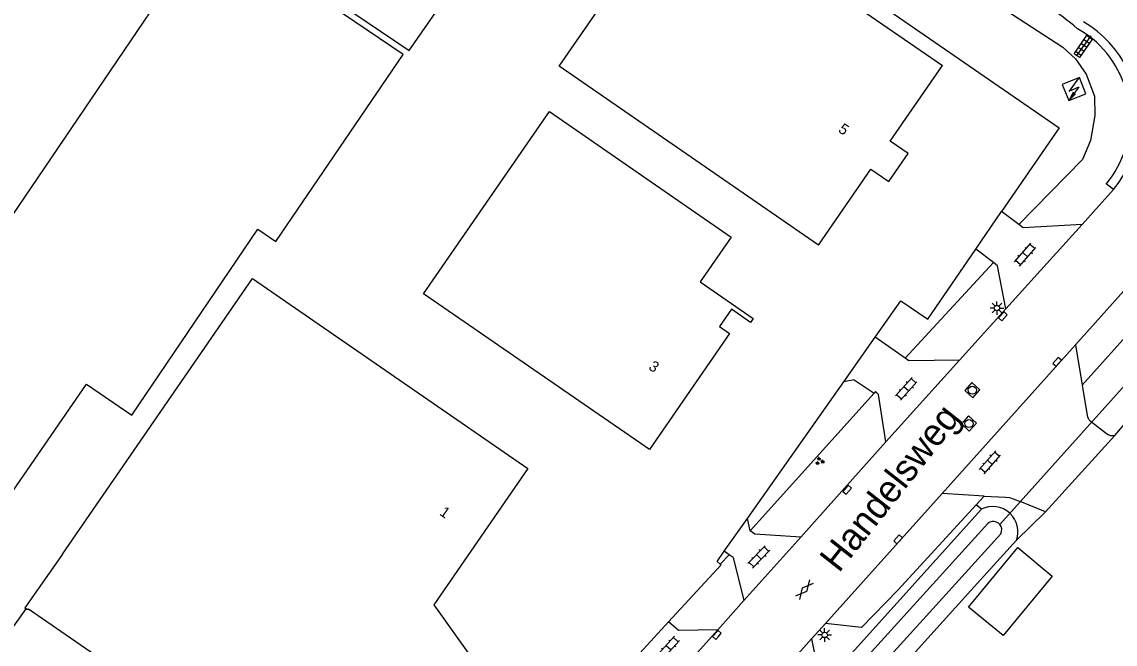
# Model space of a CAD drawing. Extents: x 136000 to 141000, y 400494 to 402006.
# Drawn here: x 139349 to 139450.5, y 401759.1 to 401816.9 of the extents above; entities that cross this region are included whole.
import ezdxf

# ---------------------------------------------------------------- set-up
doc = ezdxf.new("R2010")
doc.units = 0
for name, color, linetype in [('gg-afsc-hekwerk', 7, 'Continuous'), ('gg-afsc-muur', 7, 'Continuous'), ('gg-anno-huisnummerreeks BGT', 7, 'Continuous'), ('gg-anno-openbare ruimte label', 7, 'Continuous'), ('gg-bbg-hoofdgebouw', 7, 'Continuous'), ('gg-bbg-lage trafo', 7, 'Continuous'), ('gg-bbg-luifel en loopbrug', 7, 'Continuous'), ('gg-knt-verharding', 7, 'Continuous'), ('gg-knt-verharding nz', 7, 'Continuous'), ('gg-kntw-bovenkant insteek waterloop', 7, 'Continuous'), ('gg-kntw-waterlijn', 7, 'Continuous'), ('gg-kwrk-duiker nz buis', 7, 'Continuous'), ('gt-grn-groengrens', 7, 'Continuous'), ('gt-grn-vlakafsluiter', 7, 'Continuous'), ('gt-symb-gesloten verharding', 7, 'Continuous'), ('gt-symb-groenvak', 7, 'Continuous'), ('gt-symb-klinker verharding', 7, 'Continuous'), ('gt-symb-kolk', 7, 'Continuous'), ('gt-symb-lichtmast', 7, 'Continuous'), ('gt-symb-rioolschacht', 7, 'Continuous'), ('gt-symb-tegel verharding', 7, 'Continuous'), ('gt-symb-trafo symbool', 7, 'Continuous')]:
    doc.layers.add(name, color=color, linetype=linetype)

# ---------------------------------------------------------------- blocks, each defined once
blk = doc.blocks.new('gt0-TEG1')
at = {"layer": 'gt-symb-tegel verharding'}
for p, q in [((-1.12, 0), (1.12, 0)), ((-0.9, -0.25), (-0.9, 0.25)), ((-0.45, -0.25), (-0.45, 0.25)), ((0, -0.25), (0, 0.25)), ((0.45, -0.25), (0.45, 0.25)), ((0.9, -0.25), (0.9, 0.25))]:
    blk.add_line(p, q, dxfattribs=at)
blk = doc.blocks.new('gt0-KL1')
at = {"layer": 'gt-symb-klinker verharding'}
for p, q in [((-1.15, 0.3), (1.15, 0.3)), ((-1, -0.3), (-1, 0.3)), ((-0.5, 0.3), (-0.5, 0.45)), ((0, -0.3), (0, 0.3)), ((0.5, 0.3), (0.5, 0.45)), ((1, -0.3), (1, 0.3)), ((-1.15, -0.3), (1.15, -0.3)), ((-0.5, -0.45), (-0.5, -0.3)), ((0.5, -0.45), (0.5, -0.3))]:
    blk.add_line(p, q, dxfattribs=at)
blk = doc.blocks.new('gt0-HSP')
at = {"layer": 'gt-symb-trafo symbool'}
for points in [[(0.77, 0.75), (-0.53, 0), (0.47, 0), (-0.83, -0.75)], [(-0.22, -0.24), (-0.83, -0.75), (-0.08, -0.48)]]:
    blk.add_lwpolyline(points, dxfattribs=at)
blk = doc.blocks.new('gt0-KOLK')
at = {"layer": 'gt-symb-kolk'}
blk.add_lwpolyline([(0, 0), (0.38, 0), (0.38, 0.4), (-0.38, 0.4), (-0.38, 0), (0, 0)], dxfattribs=at)
blk = doc.blocks.new('gt0-LMAST')
at = {"layer": 'gt-symb-lichtmast'}
for p, q in [((-0.18, 0.17), (-0.45, 0.44)), ((-0.01, 0.25), (-0.01, 0.62)), ((0.17, 0.17), (0.44, 0.44)), ((-0.26, 0), (-0.63, 0)), ((-0.18, -0.18), (-0.45, -0.45)), ((-0.01, -0.25), (-0.01, -0.63)), ((0.44, -0.45), (0.17, -0.18)), ((0.24, 0), (0.62, 0))]:
    blk.add_line(p, q, dxfattribs=at)
blk.add_circle((-0.01, 0), 0.25, dxfattribs=at)
blk = doc.blocks.new('gt0-RS')
at = {"layer": 'gt-symb-rioolschacht'}
blk.add_lwpolyline([(-0.5, -0.5), (0.5, -0.5), (0.5, 0.5), (-0.5, 0.5)], close=True, dxfattribs=at)
blk.add_circle((0, 0), 0.375, dxfattribs=at)
blk = doc.blocks.new('gt0-GRVAK')
at = {"layer": 'gt-symb-groenvak'}
for p, q in [((-0.11, 0.19), (-0.23, 0.24)), ((-0.18, 0.15), (0.09, 0.15)), ((-0.09, 0.21), (-0.16, 0.32)), ((-0.05, 0.21), (-0.05, 0.39)), ((0, 0.21), (0.06, 0.32)), ((0.02, 0.19), (0.13, 0.24)), ((0.26, -0.05), (0.2, 0.06)), ((0.3, -0.05), (0.3, 0.13)), ((0.35, -0.05), (0.41, 0.06)), ((-0.24, -0.23), (-0.36, -0.18)), ((-0.32, -0.26), (-0.05, -0.26)), ((-0.23, -0.21), (-0.29, -0.09)), ((-0.18, -0.2), (-0.18, -0.02)), ((-0.14, -0.21), (-0.07, -0.09)), ((-0.12, -0.23), (0, -0.18)), ((0.24, -0.07), (0.12, -0.02)), ((0.17, -0.11), (0.44, -0.11)), ((0.37, -0.07), (0.49, -0.02))]:
    blk.add_line(p, q, dxfattribs=at)
blk = doc.blocks.new('gt0-GESVH1')
at = {"layer": 'gt-symb-gesloten verharding'}
for p, q in [((-0.99, -0.26), (0.01, 0.24)), ((0.01, -0.26), (-0.99, 0.24)), ((0.01, 0.24), (1.01, -0.26)), ((1.01, 0.24), (0.01, -0.26))]:
    blk.add_line(p, q, dxfattribs=at)

msp = doc.modelspace()

# ---------------------------------------------------------------- linework, layer by layer
at = {"layer": 'gg-afsc-hekwerk'}
for p, q in [((139437.55, 401795.81), (139439.94, 401799.3)), ((139425.3, 401783.47), (139428.22, 401787.61)), ((139416.37, 401770.79), (139425.3, 401783.47)), ((139414.22, 401767.74), (139416.37, 401770.79)), ((139404.87, 401756.65), (139409.05, 401761.18))]:
    msp.add_line(p, q, dxfattribs=at)
for points in [[(139428.22, 401787.61), (139430.61, 401791), (139433.1, 401789.31), (139437.55, 401795.81)], [(139413.83, 401766.55), (139413.56, 401766.8), (139414.22, 401767.74)], [(139409.05, 401761.18), (139413.92, 401766.47), (139413.83, 401766.55)]]:
    msp.add_lwpolyline(points, dxfattribs=at)
at = {"layer": 'gg-afsc-muur'}
for points in [[(139359.78, 401839.49), (139355.96, 401833.84), (139381.07, 401816.89), (139384.98, 401814.25), (139400.29, 401836.3), (139401.36, 401837.85), (139397.02, 401840.83)], [(139410.66, 401829.25), (139411.47, 401830.39), (139445.28, 401807.06), (139439.94, 401799.3)]]:
    msp.add_lwpolyline(points, dxfattribs=at)
at = {"layer": 'gg-bbg-hoofdgebouw'}
msp.add_line((139410.66, 401829.25), (139434.46, 401812.85), dxfattribs=at)
for points in [[(139422.96, 401796.17), (139398.91, 401812.78), (139410.4, 401829.43), (139410.66, 401829.25)], [(139355.03, 401783.25), (139359.25, 401780.39), (139370.95, 401797.65), (139372.61, 401796.52), (139384.41, 401813.88), (139366.49, 401826.03), (139343.15, 401791.59), (139338.34, 401794.92), (139330.15, 401783.05), (139346.95, 401771.53), (139355.03, 401783.25)], [(139422.96, 401796.17), (139427.82, 401803.22), (139429.49, 401802.07), (139431.28, 401804.68), (139429.62, 401805.83), (139434.46, 401812.85)], [(139386.3, 401791.66), (139398, 401808.58), (139414.87, 401796.92), (139411.97, 401792.75), (139416.89, 401789.37), (139416.65, 401789), (139414.88, 401790.22), (139413.76, 401788.62), (139414.7, 401787.98), (139407.27, 401777.18), (139386.3, 401791.66)], [(139352.81, 401767.48), (139370.44, 401793.07), (139395.99, 401775.43), (139387.26, 401762.76), (139393.65, 401753.83), (139381.83, 401745.4), (139382.36, 401744.66), (139382.1, 401744.49), (139381.09, 401745.9), (139380.22, 401745.3), (139376.51, 401745.29), (139375.65, 401745.86), (139374.48, 401744.14), (139374.2, 401744.31), (139374.73, 401745.06), (139353.56, 401759.68)], [(139352.81, 401767.48), (139349.33, 401762.48), (139349.43, 401762.41)], [(139353.56, 401759.68), (139349.65, 401762.38), (139349.59, 401762.3), (139349.43, 401762.41)]]:
    msp.add_lwpolyline(points, dxfattribs=at)
at = {"layer": 'gg-bbg-lage trafo'}
msp.add_lwpolyline([(139445.58, 401811.1), (139446.18, 401809.59), (139447.76, 401810.21), (139447.16, 401811.75), (139445.58, 401811.1)], dxfattribs=at)
at = {"layer": 'gg-bbg-luifel en loopbrug'}
msp.add_lwpolyline([(139441.45, 401768.08), (139444.64, 401765.44), (139440.08, 401759.92), (139436.89, 401762.55), (139441.45, 401768.08)], dxfattribs=at)
at = {"layer": 'gg-knt-verharding'}
for p, q in [((139448.37, 401815.32), (139447.89, 401815.69)), ((139450.34, 401801.34), (139449.65, 401801.85)), ((139447.41, 401798.09), (139450.34, 401801.34)), ((139441.55, 401798.09), (139439.94, 401799.3)), ((139441.96, 401797.78), (139441.55, 401798.09)), ((139447.41, 401798.09), (139441.96, 401797.78)), ((139444.13, 401794.46), (139447.41, 401798.09)), ((139439.19, 401794.55), (139437.55, 401795.81)), ((139439.57, 401794.26), (139439.19, 401794.55)), ((139440.34, 401790.25), (139439.57, 401794.26)), ((139444.13, 401794.46), (139440.34, 401790.25)), ((139440.34, 401790.25), (139436.05, 401785.49)), ((139430.99, 401785.66), (139428.22, 401787.61)), ((139446.79, 401786.91), (139434.43, 401773.11)), ((139431.33, 401785.43), (139430.99, 401785.66)), ((139429.21, 401777.91), (139436.05, 401785.49)), ((139436.05, 401785.49), (139431.33, 401785.43)), ((139426.27, 401783.66), (139425.3, 401783.47)), ((139426.27, 401783.66), (139428.12, 401782.44)), ((139447.42, 401783.18), (139447.87, 401780.35)), ((139448.14, 401779.88), (139448.3, 401779.75)), ((139448.3, 401779.75), (139449.69, 401778.67)), ((139450.36, 401778.49), (139450.45, 401778.5)), ((139429.21, 401777.91), (139421.32, 401769.06)), ((139434.43, 401773.11), (139423.62, 401761.05)), ((139438.34, 401772.87), (139437.6, 401772.07)), ((139444.02, 401771.41), (139441.68, 401772.35)), ((139438.07, 401771.65), (139437.6, 401772.07)), ((139416.63, 401769.64), (139416.37, 401770.79)), ((139416.04, 401763.18), (139421.32, 401769.06)), ((139414.67, 401767.41), (139414.22, 401767.74)), ((139415.03, 401767.15), (139414.67, 401767.41)), ((139415.03, 401767.15), (139416.04, 401763.18)), ((139416.04, 401763.18), (139413.61, 401760.46)), ((139409.96, 401760.39), (139409.05, 401761.18)), ((139406.36, 401752.36), (139413.61, 401760.46)), ((139413.61, 401760.46), (139409.96, 401760.39)), ((139423.62, 401761.05), (139422.32, 401759.6)), ((139426.96, 401760.65), (139423.62, 401761.05)), ((139422.32, 401759.6), (139411.55, 401747.58))]:
    msp.add_line(p, q, dxfattribs=at)
for points in [[(139447.89, 401815.69), (139447.45, 401815.99), (139447, 401816.26)], [(139448.37, 401815.32), (139447.17, 401813.6), (139446.68, 401813.94), (139447.89, 401815.69)], [(139455.81, 401797.45), (139454.27, 401795.38), (139452.62, 401793.42), (139446.79, 401786.91)], [(139447.42, 401783.18), (139451.48, 401787.68), (139454.96, 401791.82), (139456.63, 401793.6), (139456.09, 401797.23)], [(139429.21, 401777.91), (139428.54, 401782.31), (139428.24, 401782.58), (139428.12, 401782.44)], [(139438.34, 401772.87), (139440.31, 401772.78), (139440.67, 401772.73), (139441.02, 401772.62), (139441.68, 401772.35)], [(139437.6, 401772.07), (139430.32, 401764.13), (139426.96, 401760.65)], [(139421.32, 401769.06), (139417.04, 401769.33), (139416.63, 401769.64)], [(139422.32, 401759.6), (139422.98, 401756.25), (139409.82, 401741.59)]]:
    msp.add_lwpolyline(points, dxfattribs=at)
for centre, radius, start, end in [((139426.31, 401792.16), 31.76, 49.36, 61.7059), ((139442.24, 401807.92), 10.44, 351.4748, 59.4548), ((139442.31, 401807.95), 9.55, 320.2828, 50.5461), ((139442.23, 401807.92), 10.44, 320.8881, 351.449), ((139448.65, 401780.48), 0.79, 189.9539, 229.5092), ((139450.24, 401779.36), 0.882, 231.3965, 278.0212)]:
    msp.add_arc(centre, radius, start, end, dxfattribs=at)
at = {"layer": 'gg-knt-verharding nz'}
for p, q in [((139446.79, 401786.91), (139447.42, 401783.18)), ((139438.34, 401772.87), (139434.43, 401773.11)), ((139346.3, 401757.97), (139349.43, 401762.41))]:
    msp.add_line(p, q, dxfattribs=at)
at = {"layer": 'gg-kntw-bovenkant insteek waterloop'}
for p, q in [((139437.09, 401764.09), (139441.32, 401768.76)), ((139416.08, 401740.9), (139437.09, 401764.09))]:
    msp.add_line(p, q, dxfattribs=at)
msp.add_lwpolyline([(139438.07, 401771.65), (139413.12, 401743.93), (139416.08, 401740.9)], dxfattribs=at)
for start, end in [(47.1425, 116.4271), (340.279, 47.0939)]:
    msp.add_arc((139439.11, 401769.55), 2.35, start, end, dxfattribs=at)
at = {"layer": 'gg-kntw-waterlijn'}
msp.add_lwpolyline([(139438.67, 401770.32), (139414.71, 401743.86), (139415.84, 401742.83), (139439.88, 401769.36)], dxfattribs=at)
for radius, start, end in [(0.783, 40.2297, 130.7991), (0.782, 332.3224, 40.2856)]:
    msp.add_arc((139439.18, 401769.73), radius, start, end, dxfattribs=at)
at = {"layer": 'gg-kwrk-duiker nz buis'}
msp.add_line((139452.88, 401784.86), (139439.78, 401770.23), dxfattribs=at)
at = {"layer": 'gt-grn-groengrens'}
for p, q in [((139439.19, 401794.55), (139430.99, 401785.66)), ((139416.63, 401769.64), (139428.12, 401782.44)), ((139414.67, 401767.41), (139413.83, 401766.55))]:
    msp.add_line(p, q, dxfattribs=at)
msp.add_lwpolyline([(139438.67, 401819.11), (139445.63, 401814.55), (139446.81, 401813.46), (139447.78, 401812.06), (139448.57, 401810), (139448.6, 401808.21), (139448.2, 401805.88), (139447.45, 401804.12), (139441.55, 401798.09)], dxfattribs=at)
at = {"layer": 'gt-grn-vlakafsluiter'}
for p, q in [((139450.45, 401778.5), (139454.67, 401783.5)), ((139444.02, 401771.41), (139450.45, 401778.5)), ((139441.32, 401768.76), (139444.02, 401771.41))]:
    msp.add_line(p, q, dxfattribs=at)

# ---------------------------------------------------------------- block references
at = {"layer": 'gt-symb-gesloten verharding', "rotation": -130.010957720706}
msp.add_blockref('gt0-GESVH1', (139421.68, 401764.18), dxfattribs=at)
at = {"layer": 'gt-symb-groenvak'}
msp.add_blockref('gt0-GRVAK', (139423.05, 401776.11), dxfattribs=at)
at = {"layer": 'gt-symb-klinker verharding'}
for p, rotation in [((139442.13, 401795.29), 48.85180488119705), ((139431.1, 401782.83), -131.71447897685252), ((139438.86, 401776), 48.24275297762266), ((139417.43, 401767.22), -134.10862414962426), ((139409.06, 401758.8), -132.0809304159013)]:
    msp.add_blockref('gt0-KL1', p, dxfattribs=dict(at, rotation=rotation))
at = {"layer": 'gt-symb-kolk'}
for p, rotation in [((139440.22, 401789.43), 48.16185074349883), ((139445.25, 401785.2), 48.16185074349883), ((139425.77, 401773.32), 48.16185074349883), ((139430.49, 401768.72), 48.16185074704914), ((139413.68, 401759.84), 48.16185074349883)]:
    msp.add_blockref('gt0-KOLK', p, dxfattribs=dict(at, rotation=rotation))
at = {"layer": 'gt-symb-lichtmast'}
for p in [(139439.52, 401790.33), (139423.54, 401759.97)]:
    msp.add_blockref('gt0-LMAST', p, dxfattribs=at)
at = {"layer": 'gt-symb-rioolschacht'}
for p, rotation in [((139437.23, 401782.7), 47.87656181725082), ((139436.92, 401779.6), 47.5951995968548)]:
    msp.add_blockref('gt0-RS', p, dxfattribs=dict(at, rotation=rotation))
at = {"layer": 'gt-symb-tegel verharding', "rotation": 54.482302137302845}
msp.add_blockref('gt0-TEG1', (139447.59, 401814.7), dxfattribs=at)
at = {"layer": 'gt-symb-trafo symbool', "rotation": 24.027216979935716}
msp.add_blockref('gt0-HSP', (139446.69, 401810.68), dxfattribs=at)

# ---------------------------------------------------------------- texts
at = {"layer": 'gg-anno-huisnummerreeks BGT'}
for s, rotation, p in [('5', 325.2, (139424.72, 401806.74)), ('3', 325.5, (139407.12, 401784.7)), ('1', 325.4, (139387.73, 401771.17))]:
    msp.add_text(s, height=1, rotation=rotation, dxfattribs=at).set_placement(p)
at = {"layer": 'gg-anno-openbare ruimte label'}
msp.add_text('Handelsweg', height=2.5, rotation=51.8, dxfattribs=at).set_placement((139424.85, 401765.66))

doc.saveas('drawing.dxf')
